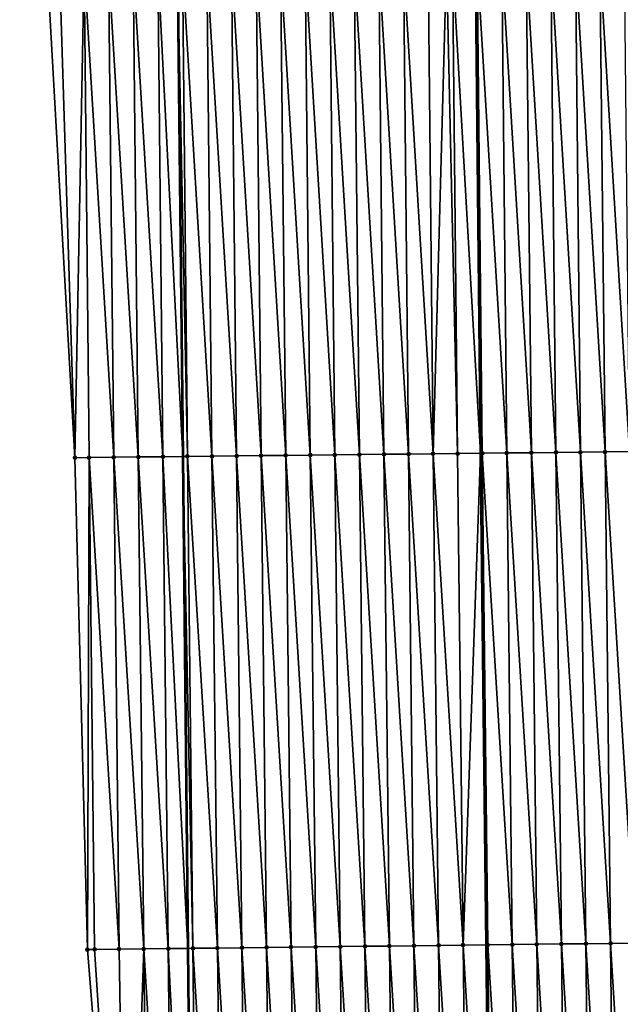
# Model space of a CAD drawing. Header units: feet. Extents: x 2007189 to 2022806, y 818621 to 837694.
# Tile 505 of 656: x 2011318 to 2011343, y 831864 to 831905. Entities that reach past the tile are written whole.
import ezdxf

# ---------------------------------------------------------------- set-up
doc = ezdxf.new("R2010")
doc.units = ezdxf.units.FT
doc.header["$MEASUREMENT"] = 0
for name, color, linetype, lineweight in [('EP_Travel Lane', 172, 'Continuous', 53), ('Road Shots', 141, 'Continuous', 100), ('Road X-Section', 40, 'Continuous', 13), ('STRIPING', 60, 'Continuous', 53)]:
    doc.layers.add(name, color=color, linetype=linetype, lineweight=lineweight)
doc.layers.add('I-77-MM17-21_SB-Surface-Border', color=7, linetype='Continuous')
doc.layers.add('I-77-MM17-21_SB-Surface-TIN', color=7, linetype='Continuous')

msp = doc.modelspace()

# ---------------------------------------------------------------- linework, layer by layer
at = {"layer": 'EP_Travel Lane'}
msp.add_polyline3d([(2011322.837730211, 832086.6567971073, 318.5024106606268), (2011323.04584078, 832066.6776589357, 318.9931472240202), (2011323.252388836, 832046.6844075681, 319.4703391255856), (2011323.458933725, 832026.6914627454, 319.9609785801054), (2011323.665474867, 832006.698880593, 320.4675475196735), (2011323.872024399, 831986.7054863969, 320.9384650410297), (2011324.078583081, 831966.7112063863, 321.3704927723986), (2011324.285135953, 831946.7174888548, 321.8272211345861), (2011324.491693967, 831926.7232735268, 322.2620882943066), (2011324.698259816, 831906.728299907, 322.6636726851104), (2011324.904823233, 831886.7335616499, 323.0755980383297), (2011325.11390593, 831866.7193922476, 323.4672968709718), (2011325.323557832, 831846.7235953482, 323.8211731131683), (2011325.533207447, 831826.7280165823, 324.1884367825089), (2011325.74285616, 831806.7325237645, 324.5609753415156), (2011325.952507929, 831786.7367395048, 324.9156272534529), (2011326.162159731, 831766.7409521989, 325.2700859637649), (2011326.371814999, 831746.7448341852, 325.6042546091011)], dxfattribs=at)
at = {"layer": 'I-77-MM17-21_SB-Surface-Border', "color": 3, "linetype": 'Continuous', "lineweight": -3}
msp.add_polyline3d([(2011326.326654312, 831746.7443031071, 325.6030835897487), (2011325.584563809, 831766.7341490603, 325.254448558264), (2011324.485382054, 831786.7194435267, 324.8749488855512), (2011325.567814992, 831806.7304602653, 324.556126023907), (2011323.544463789, 831826.704540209, 324.1313914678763), (2011322.635318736, 831846.6919875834, 323.7517886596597), (2011321.023721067, 831866.6708252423, 323.3325516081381), (2011320.517351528, 831886.6847395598, 322.9221663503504), (2011319.390506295, 831906.6691406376, 322.4738144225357), (2011318.764602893, 831926.6592149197, 322.0473334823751), (2011318.694981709, 831946.655290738, 321.6320355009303), (2011318.814870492, 831966.6531065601, 321.2071661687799), (2011318.288243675, 831986.6436178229, 320.7548539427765), (2011318.270390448, 832006.6397106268, 320.316821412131), (2011318.389455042, 832026.6361085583, 319.8300902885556), (2011319.452686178, 832046.6426821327, 319.3618739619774), (2011321.215974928, 832066.6576875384, 318.9463018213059), (2011320.000191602, 832086.6238370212, 318.4208472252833)], dxfattribs=at)
at = {"layer": 'I-77-MM17-21_SB-Surface-TIN', "color": 128, "linetype": 'Continuous', "lineweight": -3}
for points in [[(2011320.517351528, 831886.6847395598, 322.9221663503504), (2011319.890743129, 831906.6747437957, 322.4929196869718), (2011319.390506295, 831906.6691406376, 322.4738144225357)], [(2011320.517351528, 831886.6847395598, 322.9221663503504), (2011320.890680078, 831906.6860122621, 322.534101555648), (2011319.890743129, 831906.6747437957, 322.4929196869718)], [(2011321.097243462, 831886.6912768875, 322.9461549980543), (2011320.890680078, 831906.6860122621, 322.534101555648), (2011320.517351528, 831886.6847395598, 322.9221663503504)], [(2011322.097179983, 831886.7025867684, 322.9891544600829), (2011321.8906171, 831906.6972736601, 322.5749731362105), (2011320.890680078, 831906.6860122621, 322.534101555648)], [(2011321.097243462, 831886.6912768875, 322.9461549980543), (2011322.097179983, 831886.7025867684, 322.9891544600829), (2011320.890680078, 831906.6860122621, 322.534101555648)], [(2011323.097117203, 831886.7138290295, 323.029185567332), (2011322.890552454, 831906.7086965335, 322.6229331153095), (2011321.8906171, 831906.6972736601, 322.5749731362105)], [(2011322.097179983, 831886.7025867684, 322.9891544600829), (2011323.097117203, 831886.7138290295, 323.029185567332), (2011321.8906171, 831906.6972736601, 322.5749731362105)], [(2011324.097057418, 831886.7247813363, 323.0564883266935), (2011323.89049257, 831906.719658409, 322.6506563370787), (2011322.890552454, 831906.7086965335, 322.6229331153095)], [(2011323.097117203, 831886.7138290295, 323.029185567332), (2011324.097057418, 831886.7247813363, 323.0564883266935), (2011322.890552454, 831906.7086965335, 322.6229331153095)], [(2011323.89049257, 831906.719658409, 322.6506563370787), (2011324.904823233, 831886.7335616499, 323.0755980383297), (2011324.698259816, 831906.728299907, 322.6636726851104)], [(2011324.097057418, 831886.7247813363, 323.0564883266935), (2011324.904823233, 831886.7335616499, 323.0755980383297), (2011323.89049257, 831906.719658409, 322.6506563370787)], [(2011325.096998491, 831886.735650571, 323.0801444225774), (2011324.890435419, 831906.7303558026, 322.6667693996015), (2011324.698259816, 831906.728299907, 322.6636726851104)], [(2011325.096998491, 831886.735650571, 323.0801444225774), (2011324.698259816, 831906.728299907, 322.6636726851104), (2011324.904823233, 831886.7335616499, 323.0755980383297)], [(2011326.096939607, 831886.7465157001, 323.1036202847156), (2011325.890375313, 831906.741339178, 322.6954364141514), (2011324.890435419, 831906.7303558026, 322.6667693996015)], [(2011325.096998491, 831886.735650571, 323.0801444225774), (2011326.096939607, 831886.7465157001, 323.1036202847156), (2011324.890435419, 831906.7303558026, 322.6667693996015)], [(2011327.096881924, 831886.7572645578, 323.121992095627), (2011326.890317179, 831906.752131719, 322.7157262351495), (2011325.890375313, 831906.741339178, 322.6954364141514)], [(2011326.096939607, 831886.7465157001, 323.1036202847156), (2011327.096881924, 831886.7572645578, 323.121992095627), (2011325.890375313, 831906.741339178, 322.6954364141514)], [(2011328.096824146, 831886.7680226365, 323.1407686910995), (2011327.890259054, 831906.7629233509, 322.7359761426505), (2011326.890317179, 831906.752131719, 322.7157262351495)], [(2011327.096881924, 831886.7572645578, 323.121992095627), (2011328.096824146, 831886.7680226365, 323.1407686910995), (2011326.890317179, 831906.752131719, 322.7157262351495)], [(2011329.096765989, 831886.7788173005, 323.1611512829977), (2011328.890201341, 831906.7736750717, 322.7544740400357), (2011327.890259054, 831906.7629233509, 322.7359761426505)], [(2011328.096824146, 831886.7680226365, 323.1407686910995), (2011329.096765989, 831886.7788173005, 323.1611512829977), (2011327.890259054, 831906.7629233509, 322.7359761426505)], [(2011330.096707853, 831886.7896100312, 323.1814490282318), (2011329.890143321, 831906.7844565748, 322.7742793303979), (2011328.890201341, 831906.7736750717, 322.7544740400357)], [(2011329.096765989, 831886.7788173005, 323.1611512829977), (2011330.096707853, 831886.7896100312, 323.1814490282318), (2011328.890201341, 831906.7736750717, 322.7544740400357)], [(2011331.096649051, 831886.8004672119, 323.2045759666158), (2011330.890085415, 831906.7952269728, 322.7935971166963), (2011329.890143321, 831906.7844565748, 322.7742793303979)], [(2011330.096707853, 831886.7896100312, 323.1814490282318), (2011331.096649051, 831886.8004672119, 323.2045759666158), (2011329.890143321, 831906.7844565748, 322.7742793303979)], [(2011332.096591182, 831886.8112340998, 323.2237392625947), (2011331.890027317, 831906.8060161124, 322.8137376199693), (2011330.890085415, 831906.7952269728, 322.7935971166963)], [(2011331.096649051, 831886.8004672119, 323.2045759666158), (2011332.096591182, 831886.8112340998, 323.2237392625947), (2011330.890085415, 831906.7952269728, 322.7935971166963)], [(2011333.096531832, 831886.8221443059, 323.2491939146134), (2011332.889968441, 831906.8168803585, 322.8371751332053), (2011331.890027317, 831906.8060161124, 322.8137376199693)], [(2011332.096591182, 831886.8112340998, 323.2237392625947), (2011333.096531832, 831886.8221443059, 323.2491939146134), (2011331.890027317, 831906.8060161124, 322.8137376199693)], [(2011334.096471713, 831886.8331289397, 323.2779157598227), (2011333.889909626, 831906.8277388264, 322.8603589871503), (2011332.889968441, 831906.8168803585, 322.8371751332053)], [(2011333.096531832, 831886.8221443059, 323.2491939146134), (2011334.096471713, 831886.8331289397, 323.2779157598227), (2011332.889968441, 831906.8168803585, 322.8371751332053)], [(2011335.096411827, 831886.844091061, 323.30564935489), (2011334.889850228, 831906.838653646, 322.8860165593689), (2011333.889909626, 831906.8277388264, 322.8603589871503)], [(2011334.096471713, 831886.8331289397, 323.2779157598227), (2011335.096411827, 831886.844091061, 323.30564935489), (2011333.889909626, 831906.8277388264, 322.8603589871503)], [(2011335.096411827, 831886.844091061, 323.30564935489), (2011335.64086957, 831906.8469826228, 322.9110479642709), (2011334.889850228, 831906.838653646, 322.8860165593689)], [(2011335.096411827, 831886.844091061, 323.30564935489), (2011336.096354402, 831886.8548149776, 323.3229263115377), (2011335.64086957, 831906.8469826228, 322.9110479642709)], [(2011336.096354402, 831886.8548149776, 323.3229263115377), (2011335.889789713, 831906.8496766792, 322.9164244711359), (2011335.64086957, 831906.8469826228, 322.9110479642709)], [(2011335.889789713, 831906.8496766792, 322.9164244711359), (2011337.032458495, 831886.8645353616, 323.325103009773), (2011336.825893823, 831906.8593952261, 322.9185208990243)], [(2011336.096354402, 831886.8548149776, 323.3229263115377), (2011337.032458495, 831886.8645353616, 323.325103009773), (2011335.889789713, 831906.8496766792, 322.9164244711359)], [(2011337.096300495, 831886.8651982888, 323.3252514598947), (2011336.889735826, 831906.860058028, 322.9186638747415), (2011336.825893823, 831906.8593952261, 322.9185208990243)], [(2011337.096300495, 831886.8651982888, 323.3252514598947), (2011336.825893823, 831906.8593952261, 322.9185208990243), (2011337.032458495, 831886.8645353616, 323.325103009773)], [(2011338.096241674, 831886.8760572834, 323.3484580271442), (2011337.889677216, 831906.8708966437, 322.9409762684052), (2011336.889735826, 831906.860058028, 322.9186638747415)], [(2011337.096300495, 831886.8651982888, 323.3252514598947), (2011338.096241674, 831886.8760572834, 323.3484580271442), (2011336.889735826, 831906.860058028, 322.9186638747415)], [(2011339.096183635, 831886.8868405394, 323.3683398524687), (2011338.889618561, 831906.8817395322, 322.9634762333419), (2011337.889677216, 831906.8708966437, 322.9409762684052)], [(2011338.096241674, 831886.8760572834, 323.3484580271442), (2011339.096183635, 831886.8868405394, 323.3683398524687), (2011337.889677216, 831906.8708966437, 322.9409762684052)], [(2011340.096125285, 831886.897653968, 323.3895461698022), (2011339.889560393, 831906.8925353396, 322.9839094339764), (2011338.889618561, 831906.8817395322, 322.9634762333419)], [(2011339.096183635, 831886.8868405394, 323.3683398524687), (2011340.096125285, 831886.897653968, 323.3895461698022), (2011338.889618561, 831906.8817395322, 322.9634762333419)], [(2011341.096066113, 831886.9085470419, 323.4142487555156), (2011340.889502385, 831906.9033157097, 323.0036649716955), (2011339.889560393, 831906.8925353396, 322.9839094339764)], [(2011340.096125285, 831886.897653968, 323.3895461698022), (2011341.096066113, 831886.9085470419, 323.4142487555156), (2011339.889560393, 831906.8925353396, 322.9839094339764)], [(2011342.096007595, 831886.9193766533, 323.4361654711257), (2011341.889443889, 831906.9141432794, 323.0254924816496), (2011340.889502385, 831906.9033157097, 323.0036649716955)], [(2011341.096066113, 831886.9085470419, 323.4142487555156), (2011342.096007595, 831886.9193766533, 323.4361654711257), (2011340.889502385, 831906.9033157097, 323.0036649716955)], [(2011343.095949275, 831886.9301871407, 323.4572426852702), (2011342.889385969, 831906.9249150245, 323.0448694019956), (2011341.889443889, 831906.9141432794, 323.0254924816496)], [(2011342.096007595, 831886.9193766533, 323.4361654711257), (2011343.095949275, 831886.9301871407, 323.4572426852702), (2011341.889443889, 831906.9141432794, 323.0254924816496)], [(2011340.318031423, 831866.8967996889, 323.7762917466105), (2011340.096125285, 831886.897653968, 323.3895461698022), (2011339.096183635, 831886.8868405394, 323.3683398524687)], [(2011341.317962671, 831866.9085324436, 323.8006133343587), (2011341.096066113, 831886.9085470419, 323.4142487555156), (2011340.096125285, 831886.897653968, 323.3895461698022)], [(2011340.318031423, 831866.8967996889, 323.7762917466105), (2011341.317962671, 831866.9085324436, 323.8006133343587), (2011340.096125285, 831886.897653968, 323.3895461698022)], [(2011342.317893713, 831866.920283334, 323.8260479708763), (2011342.096007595, 831886.9193766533, 323.4361654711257), (2011341.096066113, 831886.9085470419, 323.4142487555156)], [(2011341.317962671, 831866.9085324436, 323.8006133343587), (2011342.317893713, 831866.920283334, 323.8260479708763), (2011341.096066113, 831886.9085470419, 323.4142487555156)], [(2011343.317824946, 831866.9320173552, 323.8504472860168), (2011343.095949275, 831886.9301871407, 323.4572426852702), (2011342.096007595, 831886.9193766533, 323.4361654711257)], [(2011342.317893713, 831866.920283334, 323.8260479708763), (2011343.317824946, 831866.9320173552, 323.8504472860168), (2011342.096007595, 831886.9193766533, 323.4361654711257)], [(2011321.023721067, 831866.6708252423, 323.3325516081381), (2011321.097243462, 831886.6912768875, 322.9461549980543), (2011320.517351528, 831886.6847395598, 322.9221663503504)], [(2011321.319332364, 831866.6743500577, 323.343193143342), (2011321.097243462, 831886.6912768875, 322.9461549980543), (2011321.023721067, 831866.6708252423, 323.3325516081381)], [(2011322.319261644, 831866.6862563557, 323.3781656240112), (2011322.097179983, 831886.7025867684, 322.9891544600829), (2011321.097243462, 831886.6912768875, 322.9461549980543)], [(2011321.319332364, 831866.6743500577, 323.343193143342), (2011322.319261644, 831866.6862563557, 323.3781656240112), (2011321.097243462, 831886.6912768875, 322.9461549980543)], [(2011323.319191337, 831866.6981262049, 323.4109011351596), (2011323.097117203, 831886.7138290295, 323.029185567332), (2011322.097179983, 831886.7025867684, 322.9891544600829)], [(2011322.319261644, 831866.6862563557, 323.3781656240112), (2011323.319191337, 831866.6981262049, 323.4109011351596), (2011322.097179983, 831886.7025867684, 322.9891544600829)], [(2011324.319121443, 831866.7099595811, 323.4413981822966), (2011324.097057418, 831886.7247813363, 323.0564883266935), (2011323.097117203, 831886.7138290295, 323.029185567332)], [(2011323.319191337, 831866.6981262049, 323.4109011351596), (2011324.319121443, 831866.7099595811, 323.4413981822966), (2011323.097117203, 831886.7138290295, 323.029185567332)], [(2011324.097057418, 831886.7247813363, 323.0564883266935), (2011325.11390593, 831866.7193922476, 323.4672968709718), (2011324.904823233, 831886.7335616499, 323.0755980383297)], [(2011324.319121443, 831866.7099595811, 323.4413981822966), (2011325.11390593, 831866.7193922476, 323.4672968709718), (2011324.097057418, 831886.7247813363, 323.0564883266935)], [(2011325.319051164, 831866.7218269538, 323.4739816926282), (2011325.096998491, 831886.735650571, 323.0801444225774), (2011324.904823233, 831886.7335616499, 323.0755980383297)], [(2011325.319051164, 831866.7218269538, 323.4739816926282), (2011324.904823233, 831886.7335616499, 323.0755980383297), (2011325.11390593, 831866.7193922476, 323.4672968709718)], [(2011326.318982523, 831866.7335498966, 323.4977011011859), (2011326.096939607, 831886.7465157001, 323.1036202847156), (2011325.096998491, 831886.735650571, 323.0801444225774)], [(2011325.319051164, 831866.7218269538, 323.4739816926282), (2011326.318982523, 831866.7335498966, 323.4977011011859), (2011325.096998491, 831886.735650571, 323.0801444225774)], [(2011327.318915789, 831866.745104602, 323.5110952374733), (2011327.096881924, 831886.7572645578, 323.121992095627), (2011326.096939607, 831886.7465157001, 323.1036202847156)], [(2011326.318982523, 831866.7335498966, 323.4977011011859), (2011327.318915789, 831866.745104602, 323.5110952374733), (2011326.096939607, 831886.7465157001, 323.1036202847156)], [(2011328.318848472, 831866.7567107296, 323.5276453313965), (2011328.096824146, 831886.7680226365, 323.1407686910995), (2011327.096881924, 831886.7572645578, 323.121992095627)], [(2011327.318915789, 831866.745104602, 323.5110952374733), (2011328.318848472, 831866.7567107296, 323.5276453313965), (2011327.096881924, 831886.7572645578, 323.121992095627)], [(2011329.318780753, 831866.7683523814, 323.546375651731), (2011329.096765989, 831886.7788173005, 323.1611512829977), (2011328.096824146, 831886.7680226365, 323.1407686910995)], [(2011328.318848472, 831866.7567107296, 323.5276453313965), (2011329.318780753, 831866.7683523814, 323.546375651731), (2011328.096824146, 831886.7680226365, 323.1407686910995)], [(2011330.318713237, 831866.7799760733, 323.5640037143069), (2011330.096707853, 831886.7896100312, 323.1814490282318), (2011329.096765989, 831886.7788173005, 323.1611512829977)], [(2011329.318780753, 831866.7683523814, 323.546375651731), (2011330.318713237, 831866.7799760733, 323.5640037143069), (2011329.096765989, 831886.7788173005, 323.1611512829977)], [(2011331.318646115, 831866.7915649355, 323.5794941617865), (2011331.096649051, 831886.8004672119, 323.2045759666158), (2011330.096707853, 831886.7896100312, 323.1814490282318)], [(2011330.318713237, 831866.7799760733, 323.5640037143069), (2011331.318646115, 831866.7915649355, 323.5794941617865), (2011330.096707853, 831886.7896100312, 323.1814490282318)], [(2011332.318578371, 831866.8032087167, 323.5983551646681), (2011332.096591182, 831886.8112340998, 323.2237392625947), (2011331.096649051, 831886.8004672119, 323.2045759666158)], [(2011331.318646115, 831866.7915649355, 323.5794941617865), (2011332.318578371, 831866.8032087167, 323.5983551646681), (2011331.096649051, 831886.8004672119, 323.2045759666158)], [(2011333.318509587, 831866.8149442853, 323.6228494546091), (2011333.096531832, 831886.8221443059, 323.2491939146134), (2011332.096591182, 831886.8112340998, 323.2237392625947)], [(2011332.318578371, 831866.8032087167, 323.5983551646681), (2011333.318509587, 831866.8149442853, 323.6228494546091), (2011332.096591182, 831886.8112340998, 323.2237392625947)], [(2011334.318440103, 831866.826741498, 323.6511270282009), (2011334.096471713, 831886.8331289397, 323.2779157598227), (2011333.096531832, 831886.8221443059, 323.2491939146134)], [(2011333.318509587, 831866.8149442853, 323.6228494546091), (2011334.318440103, 831866.826741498, 323.6511270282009), (2011333.096531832, 831886.8221443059, 323.2491939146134)], [(2011335.318371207, 831866.8384869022, 323.6762249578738), (2011335.096411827, 831886.844091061, 323.30564935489), (2011334.096471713, 831886.8331289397, 323.2779157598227)], [(2011334.318440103, 831866.826741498, 323.6511270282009), (2011335.318371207, 831866.8384869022, 323.6762249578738), (2011334.096471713, 831886.8331289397, 323.2779157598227)], [(2011336.318303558, 831866.8501223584, 323.6945750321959), (2011336.096354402, 831886.8548149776, 323.3229263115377), (2011335.096411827, 831886.844091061, 323.30564935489)], [(2011335.318371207, 831866.8384869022, 323.6762249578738), (2011336.318303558, 831866.8501223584, 323.6945750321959), (2011335.096411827, 831886.844091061, 323.30564935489)], [(2011336.318303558, 831866.8501223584, 323.6945750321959), (2011337.032458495, 831886.8645353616, 323.325103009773), (2011336.096354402, 831886.8548149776, 323.3229263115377)], [(2011336.318303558, 831866.8501223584, 323.6945750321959), (2011337.257668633, 831866.8610042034, 323.7088168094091), (2011337.032458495, 831886.8645353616, 323.325103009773)], [(2011337.096300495, 831886.8651982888, 323.3252514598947), (2011337.032458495, 831886.8645353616, 323.325103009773), (2011337.257668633, 831866.8610042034, 323.7088168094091)], [(2011338.31816862, 831866.8733613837, 323.7293181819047), (2011338.096241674, 831886.8760572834, 323.3484580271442), (2011337.096300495, 831886.8651982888, 323.3252514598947)], [(2011337.318236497, 831866.8617058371, 323.7097350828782), (2011337.096300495, 831886.8651982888, 323.3252514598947), (2011337.257668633, 831866.8610042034, 323.7088168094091)], [(2011337.318236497, 831866.8617058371, 323.7097350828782), (2011338.31816862, 831866.8733613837, 323.7293181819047), (2011337.096300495, 831886.8651982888, 323.3252514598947)], [(2011339.3180998, 831866.8851001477, 323.7540085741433), (2011339.096183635, 831886.8868405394, 323.3683398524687), (2011338.096241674, 831886.8760572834, 323.3484580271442)], [(2011338.31816862, 831866.8733613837, 323.7293181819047), (2011339.3180998, 831866.8851001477, 323.7540085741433), (2011338.096241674, 831886.8760572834, 323.3484580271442)], [(2011339.3180998, 831866.8851001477, 323.7540085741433), (2011340.318031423, 831866.8967996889, 323.7762917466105), (2011339.096183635, 831886.8868405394, 323.3683398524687)], [(2011338.544860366, 831846.8779538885, 324.0952355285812), (2011338.31816862, 831866.8733613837, 323.7293181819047), (2011337.318236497, 831866.8617058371, 323.7097350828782)], [(2011339.544791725, 831846.8896767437, 324.1189495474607), (2011339.3180998, 831866.8851001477, 323.7540085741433), (2011338.31816862, 831866.8733613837, 323.7293181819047)], [(2011338.544860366, 831846.8779538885, 324.0952355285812), (2011339.544791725, 831846.8896767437, 324.1189495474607), (2011338.31816862, 831866.8733613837, 323.7293181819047)], [(2011340.544722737, 831846.9014302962, 324.1445475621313), (2011340.318031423, 831866.8967996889, 323.7762917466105), (2011339.3180998, 831866.8851001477, 323.7540085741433)], [(2011339.544791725, 831846.8896767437, 324.1189495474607), (2011340.544722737, 831846.9014302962, 324.1445475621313), (2011339.3180998, 831866.8851001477, 323.7540085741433)], [(2011341.544653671, 831846.9131906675, 324.1705640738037), (2011341.317962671, 831866.9085324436, 323.8006133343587), (2011340.318031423, 831866.8967996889, 323.7762917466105)], [(2011340.544722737, 831846.9014302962, 324.1445475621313), (2011341.544653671, 831846.9131906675, 324.1705640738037), (2011340.318031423, 831866.8967996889, 323.7762917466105)], [(2011342.544584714, 831846.9249414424, 324.1959916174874), (2011342.317893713, 831866.920283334, 323.8260479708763), (2011341.317962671, 831866.9085324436, 323.8006133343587)], [(2011341.544653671, 831846.9131906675, 324.1705640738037), (2011342.544584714, 831846.9249414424, 324.1959916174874), (2011341.317962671, 831866.9085324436, 323.8006133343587)], [(2011343.544515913, 831846.9366784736, 324.2205756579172), (2011343.317824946, 831866.9320173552, 323.8504472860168), (2011342.317893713, 831866.920283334, 323.8260479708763)], [(2011342.544584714, 831846.9249414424, 324.1959916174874), (2011343.544515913, 831846.9366784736, 324.2205756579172), (2011342.317893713, 831866.920283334, 323.8260479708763)], [(2011322.635318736, 831846.6919875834, 323.7517886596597), (2011321.319332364, 831866.6743500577, 323.343193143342), (2011321.023721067, 831866.6708252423, 323.3325516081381)], [(2011322.635318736, 831846.6919875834, 323.7517886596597), (2011322.319261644, 831866.6862563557, 323.3781656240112), (2011321.319332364, 831866.6743500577, 323.343193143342)], [(2011322.635318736, 831846.6919875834, 323.7517886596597), (2011323.319191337, 831866.6981262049, 323.4109011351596), (2011322.319261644, 831866.6862563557, 323.3781656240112)], [(2011323.54588309, 831846.7027180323, 323.7767769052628), (2011323.319191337, 831866.6981262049, 323.4109011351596), (2011322.635318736, 831846.6919875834, 323.7517886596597)], [(2011324.5458142, 831846.7144628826, 323.8018408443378), (2011324.319121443, 831866.7099595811, 323.4413981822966), (2011323.319191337, 831866.6981262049, 323.4109011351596)], [(2011323.54588309, 831846.7027180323, 323.7767769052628), (2011324.5458142, 831846.7144628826, 323.8018408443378), (2011323.319191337, 831866.6981262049, 323.4109011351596)], [(2011324.319121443, 831866.7099595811, 323.4413981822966), (2011325.323557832, 831846.7235953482, 323.8211731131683), (2011325.11390593, 831866.7193922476, 323.4672968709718)], [(2011324.5458142, 831846.7144628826, 323.8018408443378), (2011325.323557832, 831846.7235953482, 323.8211731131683), (2011324.319121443, 831866.7099595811, 323.4413981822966)], [(2011325.545745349, 831846.726204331, 323.8266959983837), (2011325.319051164, 831866.7218269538, 323.4739816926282), (2011325.11390593, 831866.7193922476, 323.4672968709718)], [(2011325.545745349, 831846.726204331, 323.8266959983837), (2011325.11390593, 831866.7193922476, 323.4672968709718), (2011325.323557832, 831846.7235953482, 323.8211731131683)], [(2011326.545676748, 831846.7379236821, 323.8501949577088), (2011326.318982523, 831866.7335498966, 323.4977011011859), (2011325.319051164, 831866.7218269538, 323.4739816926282)], [(2011325.545745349, 831846.726204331, 323.8266959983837), (2011326.545676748, 831846.7379236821, 323.8501949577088), (2011325.319051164, 831866.7218269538, 323.4739816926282)], [(2011327.545608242, 831846.7496346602, 323.8731800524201), (2011327.318915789, 831866.745104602, 323.5110952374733), (2011326.318982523, 831866.7335498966, 323.4977011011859)], [(2011326.545676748, 831846.7379236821, 323.8501949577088), (2011327.545608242, 831846.7496346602, 323.8731800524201), (2011326.318982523, 831866.7335498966, 323.4977011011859)], [(2011328.545540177, 831846.7613067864, 323.893780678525), (2011328.318848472, 831866.7567107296, 323.5276453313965), (2011327.318915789, 831866.745104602, 323.5110952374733)], [(2011327.545608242, 831846.7496346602, 323.8731800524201), (2011328.545540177, 831846.7613067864, 323.893780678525), (2011327.318915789, 831866.745104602, 323.5110952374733)], [(2011329.545472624, 831846.7729337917, 323.9116121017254), (2011329.318780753, 831866.7683523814, 323.546375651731), (2011328.318848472, 831866.7567107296, 323.5276453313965)], [(2011328.545540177, 831846.7613067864, 323.893780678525), (2011329.545472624, 831846.7729337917, 323.9116121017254), (2011328.318848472, 831866.7567107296, 323.5276453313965)], [(2011330.545405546, 831846.7845187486, 323.9268628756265), (2011330.318713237, 831866.7799760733, 323.5640037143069), (2011329.318780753, 831866.7683523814, 323.546375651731)], [(2011329.545472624, 831846.7729337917, 323.9116121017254), (2011330.545405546, 831846.7845187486, 323.9268628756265), (2011329.318780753, 831866.7683523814, 323.546375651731)], [(2011331.545338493, 831846.7961016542, 323.94198774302), (2011331.318646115, 831866.7915649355, 323.5794941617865), (2011330.318713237, 831866.7799760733, 323.5640037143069)], [(2011330.545405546, 831846.7845187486, 323.9268628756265), (2011331.545338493, 831846.7961016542, 323.94198774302), (2011330.318713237, 831866.7799760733, 323.5640037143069)], [(2011332.545270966, 831846.8077263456, 323.9596771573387), (2011332.318578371, 831866.8032087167, 323.5983551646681), (2011331.318646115, 831866.7915649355, 323.5794941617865)], [(2011331.545338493, 831846.7961016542, 323.94198774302), (2011332.545270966, 831846.8077263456, 323.9596771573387), (2011331.318646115, 831866.7915649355, 323.5794941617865)], [(2011333.545203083, 831846.8193823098, 323.9792858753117), (2011333.318509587, 831866.8149442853, 323.6228494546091), (2011332.318578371, 831866.8032087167, 323.5983551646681)], [(2011332.545270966, 831846.8077263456, 323.9596771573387), (2011333.545203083, 831846.8193823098, 323.9792858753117), (2011332.318578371, 831866.8032087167, 323.5983551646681)], [(2011334.545134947, 831846.8310606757, 324.0002694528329), (2011334.318440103, 831866.826741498, 323.6511270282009), (2011333.318509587, 831866.8149442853, 323.6228494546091)], [(2011333.545203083, 831846.8193823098, 323.9792858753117), (2011334.545134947, 831846.8310606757, 324.0002694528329), (2011333.318509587, 831866.8149442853, 323.6228494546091)], [(2011335.545066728, 831846.842746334, 324.0217005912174), (2011335.318371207, 831866.8384869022, 323.6762249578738), (2011334.318440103, 831866.826741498, 323.6511270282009)], [(2011334.545134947, 831846.8310606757, 324.0002694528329), (2011335.545066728, 831846.842746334, 324.0217005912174), (2011334.318440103, 831866.826741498, 323.6511270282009)], [(2011336.544998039, 831846.8544734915, 324.0456786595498), (2011336.318303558, 831866.8501223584, 323.6945750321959), (2011335.318371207, 831866.8384869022, 323.6762249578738)], [(2011335.545066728, 831846.842746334, 324.0217005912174), (2011336.544998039, 831846.8544734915, 324.0456786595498), (2011335.318371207, 831866.8384869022, 323.6762249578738)], [(2011336.318303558, 831866.8501223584, 323.6945750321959), (2011337.488777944, 831846.8655607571, 324.0694546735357), (2011337.257668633, 831866.8610042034, 323.7088168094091)], [(2011336.544998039, 831846.8544734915, 324.0456786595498), (2011337.488777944, 831846.8655607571, 324.0694546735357), (2011336.318303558, 831866.8501223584, 323.6945750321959)], [(2011337.544929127, 831846.8662204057, 324.0708692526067), (2011337.318236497, 831866.8617058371, 323.7097350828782), (2011337.257668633, 831866.8610042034, 323.7088168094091)], [(2011337.544929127, 831846.8662204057, 324.0708692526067), (2011337.257668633, 831866.8610042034, 323.7088168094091), (2011337.488777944, 831846.8655607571, 324.0694546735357)], [(2011337.544929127, 831846.8662204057, 324.0708692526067), (2011338.544860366, 831846.8779538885, 324.0952355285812), (2011337.318236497, 831866.8617058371, 323.7097350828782)]]:
    msp.add_3dface(points, dxfattribs=at)
at = {"layer": 'Road Shots', "lineweight": 100}
for p in [(2011340.096125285, 831886.897653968, 323.3895461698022), (2011341.096066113, 831886.9085470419, 323.4142487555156), (2011342.096007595, 831886.9193766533, 323.4361654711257), (2011320.517351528, 831886.6847395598, 322.9221663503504), (2011321.097243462, 831886.6912768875, 322.9461549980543), (2011322.097179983, 831886.7025867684, 322.9891544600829), (2011323.097117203, 831886.7138290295, 323.029185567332), (2011324.097057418, 831886.7247813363, 323.0564883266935), (2011325.096998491, 831886.735650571, 323.0801444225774), (2011326.096939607, 831886.7465157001, 323.1036202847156), (2011327.096881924, 831886.7572645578, 323.121992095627), (2011328.096824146, 831886.7680226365, 323.1407686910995), (2011329.096765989, 831886.7788173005, 323.1611512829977), (2011330.096707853, 831886.7896100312, 323.1814490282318), (2011331.096649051, 831886.8004672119, 323.2045759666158), (2011332.096591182, 831886.8112340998, 323.2237392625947), (2011333.096531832, 831886.8221443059, 323.2491939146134), (2011334.096471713, 831886.8331289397, 323.2779157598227), (2011335.096411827, 831886.844091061, 323.30564935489), (2011336.096354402, 831886.8548149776, 323.3229263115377), (2011337.096300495, 831886.8651982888, 323.3252514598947), (2011338.096241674, 831886.8760572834, 323.3484580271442), (2011339.096183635, 831886.8868405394, 323.3683398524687), (2011338.31816862, 831866.8733613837, 323.7293181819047), (2011339.3180998, 831866.8851001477, 323.7540085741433), (2011340.318031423, 831866.8967996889, 323.7762917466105), (2011341.317962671, 831866.9085324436, 323.8006133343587), (2011342.317893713, 831866.920283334, 323.8260479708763), (2011321.023721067, 831866.6708252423, 323.3325516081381), (2011321.319332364, 831866.6743500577, 323.343193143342), (2011322.319261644, 831866.6862563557, 323.3781656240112), (2011323.319191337, 831866.6981262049, 323.4109011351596), (2011324.319121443, 831866.7099595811, 323.4413981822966), (2011325.319051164, 831866.7218269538, 323.4739816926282), (2011326.318982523, 831866.7335498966, 323.4977011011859), (2011327.318915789, 831866.745104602, 323.5110952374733), (2011328.318848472, 831866.7567107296, 323.5276453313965), (2011329.318780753, 831866.7683523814, 323.546375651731), (2011330.318713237, 831866.7799760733, 323.5640037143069), (2011331.318646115, 831866.7915649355, 323.5794941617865), (2011332.318578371, 831866.8032087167, 323.5983551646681), (2011333.318509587, 831866.8149442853, 323.6228494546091), (2011334.318440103, 831866.826741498, 323.6511270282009), (2011335.318371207, 831866.8384869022, 323.6762249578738), (2011336.318303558, 831866.8501223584, 323.6945750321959), (2011337.318236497, 831866.8617058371, 323.7097350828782)]:
    msp.add_point(p, dxfattribs=at)
at = {"layer": 'Road X-Section', "extrusion": (0.01032766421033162, -0.9996872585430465, 0.02277552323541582), "elevation": -810846.9216418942, "flags": 128}
msp.add_lwpolyline([(2019852.449877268, 18795.52233328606), (2019851.449877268, 18795.57314828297), (2019850.449877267, 18795.61794633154), (2019849.449877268, 18795.66487162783), (2019848.449877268, 18795.71245515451), (2019847.449877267, 18795.7494168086), (2019846.449877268, 18795.75120724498), (2019845.449877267, 18795.77249799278), (2019844.449877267, 18795.79173914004), (2019843.449877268, 18795.8021257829), (2019842.449877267, 18795.81381579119), (2019841.449877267, 18795.82325404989), (2019840.449877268, 18795.83416275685), (2019839.449877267, 18795.84909993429), (2019838.449877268, 18795.86177775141), (2019837.449877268, 18795.88250049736), (2019836.449877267, 18795.90218692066), (2019835.449877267, 18795.91297982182), (2019834.766234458, 18795.91492874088), (2019834.607282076, 18795.914546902), (2019834.449877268, 18795.91327997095), (2019834.1230916, 18795.90765974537), (2019833.449877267, 18795.88838653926), (2019832.449877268, 18795.86138701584), (2019831.449877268, 18795.83775695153), (2019830.449877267, 18795.81586988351), (2019829.449877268, 18795.79569872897), (2019828.449877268, 18795.77461604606), (2019827.449877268, 18795.75269364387), (2019826.449877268, 18795.72798464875), (2019825.449877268, 18795.70677282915), (2019824.449877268, 18795.68688584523), (2019823.449877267, 18795.66367325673), (2019822.449877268, 18795.66134750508), (2019821.449877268, 18795.6440660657), (2019820.449877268, 18795.61632527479), (2019819.449877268, 18795.58759597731), (2019818.449877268, 18795.56213472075), (2019817.449877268, 18795.5429664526), (2019816.449877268, 18795.51983351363), (2019815.449877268, 18795.49953050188), (2019814.449877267, 18795.47914262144), (2019813.449877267, 18795.46036115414), (2019812.449877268, 18795.44198457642), (2019811.449877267, 18795.41850262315), (2019810.449877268, 18795.39484038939), (2019809.449877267, 18795.36753054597), (2019808.449877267, 18795.32748905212), (2019807.449877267, 18795.28447843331), (2019806.869948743, 18795.26048356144)], dxfattribs=at)
at = {"layer": 'Road X-Section', "extrusion": (0.01133495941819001, -0.9998030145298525, 0.01629266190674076), "elevation": -808899.2950492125, "flags": 128}
msp.add_lwpolyline([(2020667.49901357, 13504.5013572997), (2020666.49901357, 13504.55140955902), (2020665.49901357, 13504.59991043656), (2020664.49901357, 13504.64961348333), (2020663.49901357, 13504.69389536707), (2020662.49901357, 13504.71823029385), (2020661.49901357, 13504.72563723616), (2020660.49901357, 13504.74920228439), (2020659.49901357, 13504.76686310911), (2020658.49901357, 13504.78096281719), (2020657.49901357, 13504.79281660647), (2020656.49901357, 13504.80768434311), (2020655.49901357, 13504.82026731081), (2020654.49901357, 13504.83114984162), (2020653.49901357, 13504.84747888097), (2020652.49901357, 13504.86581644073), (2020651.49901357, 13504.88245554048), (2020650.49901357, 13504.89231128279), (2020649.980619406, 13504.89419501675), (2020649.789762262, 13504.89360932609), (2020649.49901357, 13504.89078838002), (2020649.326333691, 13504.8878894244), (2020648.49901357, 13504.86675802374), (2020647.49901357, 13504.83897280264), (2020646.49901357, 13504.81303193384), (2020645.49901357, 13504.79031880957), (2020644.49901357, 13504.76572273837), (2020643.49901357, 13504.74132018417), (2020642.49901357, 13504.71588217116), (2020641.49901357, 13504.69155735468), (2020640.49901357, 13504.66927122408), (2020639.49901357, 13504.64457755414), (2020638.49901357, 13504.62499185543), (2020637.49901357, 13504.60982979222), (2020636.49901357, 13504.59147728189), (2020635.49901357, 13504.56637602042), (2020634.49901357, 13504.53809469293), (2020633.49901357, 13504.51359715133), (2020632.49901357, 13504.49473364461), (2020631.49901357, 13504.47924114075), (2020630.49901357, 13504.46161073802), (2020629.49901357, 13504.44287793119), (2020628.49901357, 13504.42632564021), (2020627.49901357, 13504.41292972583), (2020626.49901357, 13504.38920716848), (2020625.49901357, 13504.35661933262), (2020624.49901357, 13504.32611823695), (2020623.49901357, 13504.2933783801), (2020622.49901357, 13504.25840125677), (2020622.20338131, 13504.24775830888)], dxfattribs=at)
at = {"layer": 'STRIPING'}
msp.add_polyline3d([(2011334.964146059, 832086.7942281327, 318.7101798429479), (2011335.173482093, 832066.8080471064, 319.216953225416), (2011335.380023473, 832046.8154419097, 319.7225080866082), (2011335.586571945, 832026.8221502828, 320.1979261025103), (2011335.79312156, 832006.8287479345, 320.668487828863), (2011335.99966379, 831986.8360605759, 321.1704339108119), (2011336.206208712, 831966.8431125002, 321.6609330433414), (2011336.412775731, 831946.8480255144, 322.0575429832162), (2011336.619329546, 831926.8542167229, 322.5102586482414), (2011336.825893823, 831906.8593952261, 322.9185208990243), (2011337.032458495, 831886.8645353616, 323.325103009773), (2011337.257668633, 831866.8610042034, 323.7088168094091), (2011337.488777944, 831846.8655607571, 324.0694546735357), (2011337.719890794, 831826.8698110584, 324.4112968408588), (2011337.951000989, 831806.8742910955, 324.7672386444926), (2011338.182108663, 831786.8789891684, 325.1365619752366), (2011338.413216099, 831766.883707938, 325.5071527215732), (2011338.644333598, 831746.8875559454, 325.8243047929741)], dxfattribs=at)

doc.saveas('drawing.dxf')
